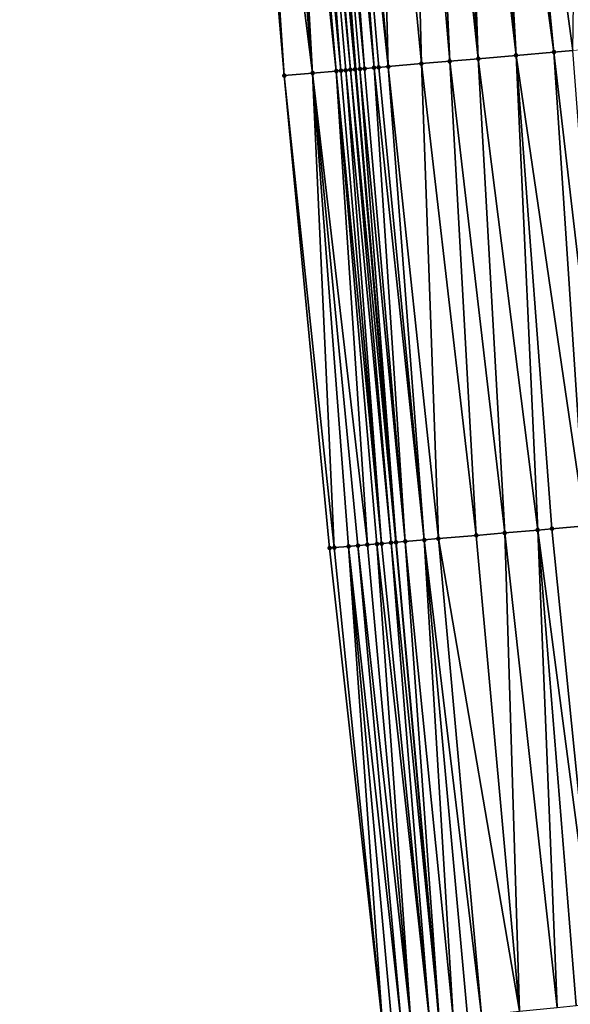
# Model space of a CAD drawing. Header units: feet. Extents: x 2004186 to 2014793, y 836912 to 864902.
# Tile 874 of 974: x 2004195 to 2004218, y 860443 to 860484. Entities that reach past the tile are written whole.
import ezdxf

# ---------------------------------------------------------------- set-up
doc = ezdxf.new("R2010")
doc.units = ezdxf.units.FT
doc.header["$LTSCALE"] = 100
doc.header["$MEASUREMENT"] = 0
for name, color, linetype, lineweight in [('EP_Travel Lane', 5, 'Continuous', 40), ('Road Shots', 4, 'Continuous', 200), ('Road X-Section', 30, 'Continuous', 13)]:
    doc.layers.add(name, color=color, linetype=linetype, lineweight=lineweight)
doc.layers.add('I-77 SB_MM21-27-Surface-Border', color=7, linetype='Continuous')
doc.layers.add('I-77 SB_MM21-27-Surface-TIN', color=7, linetype='Continuous')

msp = doc.modelspace()

# ---------------------------------------------------------------- linework, layer by layer
at = {"layer": 'EP_Travel Lane'}
msp.add_polyline3d([(2004218.742353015, 860382.4197660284, 448.0662690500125), (2004216.755586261, 860402.316900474, 448.4627974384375), (2004214.768794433, 860422.2142860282, 448.8463106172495), (2004212.782030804, 860442.111389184, 449.2444517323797), (2004210.97367779, 860462.2098609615, 449.6404645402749), (2004209.266468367, 860482.1326712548, 450.04925705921), (2004207.559224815, 860502.0558798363, 450.4384870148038), (2004205.852002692, 860521.9788383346, 450.8400003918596), (2004204.312466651, 860542.1041651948, 451.2821712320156), (2004202.896498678, 860562.0496302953, 451.6989572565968), (2004201.480442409, 860581.9963391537, 452.0535789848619), (2004200.064453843, 860601.9420943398, 452.455866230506), (2004198.77745985, 860622.0740313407, 452.8547745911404), (2004197.601563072, 860642.0360309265, 453.2261109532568), (2004196.425661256, 860661.9981160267, 453.5929947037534)], dxfattribs=at)
at = {"layer": 'I-77 SB_MM21-27-Surface-Border', "color": 3, "linetype": 'ByBlock', "lineweight": -2}
msp.add_polyline3d([(2004218.196151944, 860382.364352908, 448.0843998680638), (2004215.394704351, 860402.1787814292, 448.5107952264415), (2004213.389155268, 860422.0741174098, 448.9024548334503), (2004210.388703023, 860441.8686169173, 449.3220847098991), (2004208.165958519, 860461.9660839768, 449.750310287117), (2004206.252983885, 860481.8709256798, 450.1721861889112), (2004204.539213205, 860501.7936077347, 450.5597117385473), (2004202.825478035, 860521.7158769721, 450.9675119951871), (2004201.285720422, 860541.8876498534, 451.3839638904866), (2004199.872405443, 860561.833452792, 451.7932975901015), (2004198.658534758, 860581.7941751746, 452.1634798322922), (2004197.644173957, 860601.7688913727, 452.5407739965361), (2004196.383024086, 860621.9367442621, 452.9304204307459), (2004196.049156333, 860641.9472507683, 453.2632844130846), (2004195.116297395, 860661.9229691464, 453.6381728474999)], dxfattribs=at)
at = {"layer": 'I-77 SB_MM21-27-Surface-TIN', "color": 128, "linetype": 'ByBlock', "lineweight": -2}
for points in [[(2004218.686048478, 860503.0212747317, 450.0362552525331), (2004215.697304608, 860502.7616277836, 450.1606249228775), (2004218.407299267, 860482.9257734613, 449.7179516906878)], [(2004213.704806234, 860502.5885584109, 450.2421342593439), (2004213.107055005, 860502.5366575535, 450.2656073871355), (2004214.422300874, 860482.5796538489, 449.8800328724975)], [(2004214.302557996, 860502.6404530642, 450.218965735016), (2004213.704806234, 860502.5885584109, 450.2421342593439), (2004216.016309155, 860482.7179979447, 449.8202940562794)], [(2004213.704806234, 860502.5885584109, 450.2421342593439), (2004214.422300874, 860482.5796538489, 449.8800328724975), (2004216.016309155, 860482.7179979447, 449.8202940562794)], [(2004214.900305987, 860502.6923915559, 450.193644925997), (2004214.302557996, 860502.6404530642, 450.218965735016), (2004216.016309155, 860482.7179979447, 449.8202940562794)], [(2004215.697304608, 860502.7616277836, 450.1606249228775), (2004214.900305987, 860502.6923915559, 450.193644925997), (2004217.610303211, 860482.8565074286, 449.7524353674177)], [(2004214.900305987, 860502.6923915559, 450.193644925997), (2004216.016309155, 860482.7179979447, 449.8202940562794), (2004217.610303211, 860482.8565074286, 449.7524353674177)], [(2004215.697304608, 860502.7616277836, 450.1606249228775), (2004217.610303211, 860482.8565074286, 449.7524353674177), (2004218.407299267, 860482.9257734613, 449.7179516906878)], [(2004208.922773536, 860502.1736174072, 450.4168668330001), (2004208.524265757, 860502.1390977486, 450.4285430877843), (2004210.636536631, 860482.2510235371, 450.0250097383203)], [(2004210.118275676, 860502.2774228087, 450.3697395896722), (2004208.922773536, 860502.1736174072, 450.4168668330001), (2004210.636536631, 860482.2510235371, 450.0250097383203)], [(2004211.513038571, 860502.3984082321, 450.3206924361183), (2004210.118275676, 860502.2774228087, 450.3697395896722), (2004212.031281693, 860482.3722162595, 449.9657844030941)], [(2004210.118275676, 860502.2774228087, 450.3697395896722), (2004210.636536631, 860482.2510235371, 450.0250097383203), (2004212.031281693, 860482.3722162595, 449.9657844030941)], [(2004212.310050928, 860502.4674847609, 450.295512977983), (2004211.513038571, 860502.3984082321, 450.3206924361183), (2004213.226788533, 860482.4759670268, 449.9213389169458)], [(2004211.513038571, 860502.3984082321, 450.3206924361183), (2004212.031281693, 860482.3722162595, 449.9657844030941), (2004213.226788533, 860482.4759670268, 449.9213389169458)], [(2004213.107055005, 860502.5366575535, 450.2656073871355), (2004212.310050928, 860502.4674847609, 450.295512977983), (2004214.422300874, 860482.5796538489, 449.8800328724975)], [(2004212.310050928, 860502.4674847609, 450.295512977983), (2004213.226788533, 860482.4759670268, 449.9213389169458), (2004214.422300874, 860482.5796538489, 449.8800328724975)], [(2004204.937713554, 860501.8282137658, 450.5437949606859), (2004204.539213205, 860501.7936077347, 450.5597117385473), (2004206.252983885, 860481.8709256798, 450.1721861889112)], [(2004205.734692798, 860501.8976752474, 450.4997159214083), (2004204.937713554, 860501.8282137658, 450.5437949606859), (2004207.44849289, 860481.9746512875, 450.1289759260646)], [(2004204.937713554, 860501.8282137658, 450.5437949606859), (2004206.252983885, 860481.8709256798, 450.1721861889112), (2004207.44849289, 860481.9746512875, 450.1289759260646)], [(2004205.933942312, 860501.91498594, 450.4913806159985), (2004205.734692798, 860501.8976752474, 450.4997159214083), (2004207.44849289, 860481.9746512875, 450.1289759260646)], [(2004206.332462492, 860501.9493614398, 450.4867819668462), (2004205.933942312, 860501.91498594, 450.4913806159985), (2004207.44849289, 860481.9746512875, 450.1289759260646)], [(2004206.531715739, 860501.9666287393, 450.4805770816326), (2004206.332462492, 860501.9493614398, 450.4867819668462), (2004208.444740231, 860482.0612074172, 450.0871680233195)], [(2004206.332462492, 860501.9493614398, 450.4867819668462), (2004207.44849289, 860481.9746512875, 450.1289759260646), (2004208.444740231, 860482.0612074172, 450.0871680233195)], [(2004206.730964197, 860501.9839517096, 450.4716389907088), (2004206.531715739, 860501.9666287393, 450.4805770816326), (2004208.444740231, 860482.0612074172, 450.0871680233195)], [(2004207.129446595, 860502.0187664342, 450.4454762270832), (2004206.730964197, 860501.9839517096, 450.4716389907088), (2004208.643984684, 860482.0785769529, 450.075943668)], [(2004206.730964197, 860501.9839517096, 450.4716389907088), (2004208.444740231, 860482.0612074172, 450.0871680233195), (2004208.643984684, 860482.0785769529, 450.075943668)], [(2004207.328690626, 860502.0361408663, 450.4340115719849), (2004207.129446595, 860502.0187664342, 450.4454762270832), (2004209.042463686, 860482.1134311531, 450.0478426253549)], [(2004207.129446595, 860502.0187664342, 450.4454762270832), (2004208.84322227, 860482.0960263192, 450.0607999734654), (2004209.042463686, 860482.1134311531, 450.0478426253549)], [(2004207.129446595, 860502.0187664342, 450.4454762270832), (2004208.643984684, 860482.0785769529, 450.075943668), (2004208.84322227, 860482.0960263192, 450.0607999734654)], [(2004207.328690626, 860502.0361408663, 450.4340115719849), (2004209.241729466, 860482.1305527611, 450.0487904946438), (2004207.559224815, 860502.0558798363, 450.4384870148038)], [(2004207.328690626, 860502.0361408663, 450.4340115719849), (2004209.042463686, 860482.1134311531, 450.0478426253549), (2004209.241729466, 860482.1305527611, 450.0487904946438)], [(2004207.72723242, 860502.0702651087, 450.4417486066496), (2004207.559224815, 860502.0558798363, 450.4384870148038), (2004209.266468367, 860482.1326712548, 450.04925705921)], [(2004209.241729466, 860482.1305527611, 450.0487904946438), (2004209.266468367, 860482.1326712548, 450.04925705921), (2004207.559224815, 860502.0558798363, 450.4384870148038)], [(2004207.926492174, 860502.087456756, 450.4392579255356), (2004207.72723242, 860502.0702651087, 450.4417486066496), (2004209.640260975, 860482.1647965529, 450.0506579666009)], [(2004207.72723242, 860502.0702651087, 450.4417486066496), (2004209.266468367, 860482.1326712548, 450.04925705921), (2004209.441000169, 860482.1476171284, 450.0525486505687)], [(2004207.72723242, 860502.0702651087, 450.4417486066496), (2004209.441000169, 860482.1476171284, 450.0525486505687), (2004209.640260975, 860482.1647965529, 450.0506579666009)], [(2004208.125746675, 860502.1047094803, 450.433768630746), (2004207.926492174, 860502.087456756, 450.4392579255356), (2004209.640260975, 860482.1647965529, 450.0506579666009)], [(2004208.524265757, 860502.1390977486, 450.4285430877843), (2004208.125746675, 860502.1047094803, 450.433768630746), (2004210.038772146, 860482.1992767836, 450.0409172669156)], [(2004208.125746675, 860502.1047094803, 450.433768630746), (2004209.640260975, 860482.1647965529, 450.0506579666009), (2004210.038772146, 860482.1992767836, 450.0409172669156)], [(2004208.524265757, 860502.1390977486, 450.4285430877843), (2004210.238030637, 860482.2164831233, 450.0377051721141), (2004210.636536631, 860482.2510235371, 450.0250097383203)], [(2004208.524265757, 860502.1390977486, 450.4285430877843), (2004210.038772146, 860482.1992767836, 450.0409172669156), (2004210.238030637, 860482.2164831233, 450.0377051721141)], [(2004216.016309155, 860482.7179979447, 449.8202940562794), (2004214.422300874, 860482.5796538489, 449.8800328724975), (2004216.933048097, 860462.7264646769, 449.4468774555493)], [(2004217.610303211, 860482.8565074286, 449.7524353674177), (2004216.016309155, 860482.7179979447, 449.8202940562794), (2004218.925545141, 860462.8995495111, 449.3646085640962)], [(2004216.016309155, 860482.7179979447, 449.8202940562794), (2004217.530801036, 860462.7783456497, 449.4243804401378), (2004218.925545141, 860462.8995495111, 449.3646085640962)], [(2004216.016309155, 860482.7179979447, 449.8202940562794), (2004216.933048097, 860462.7264646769, 449.4468774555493), (2004217.530801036, 860462.7783456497, 449.4243804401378)], [(2004218.407299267, 860482.9257734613, 449.7179516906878), (2004217.610303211, 860482.8565074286, 449.7524353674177), (2004219.921793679, 860462.986091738, 449.3234834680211)], [(2004217.610303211, 860482.8565074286, 449.7524353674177), (2004218.925545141, 860462.8995495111, 449.3646085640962), (2004219.921793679, 860462.986091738, 449.3234834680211)], [(2004210.636536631, 860482.2510235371, 450.0250097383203), (2004210.238030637, 860482.2164831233, 450.0377051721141), (2004212.151021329, 860462.3114547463, 449.624995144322)], [(2004212.031281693, 860482.3722162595, 449.9657844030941), (2004210.636536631, 860482.2510235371, 450.0250097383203), (2004212.748781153, 860462.3632556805, 449.6064276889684)], [(2004210.636536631, 860482.2510235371, 450.0250097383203), (2004212.151021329, 860462.3114547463, 449.624995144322), (2004212.748781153, 860462.3632556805, 449.6064276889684)], [(2004213.226788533, 860482.4759670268, 449.9213389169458), (2004212.031281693, 860482.3722162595, 449.9657844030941), (2004214.34278532, 860462.5016476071, 449.5443409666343)], [(2004212.031281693, 860482.3722162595, 449.9657844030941), (2004212.748781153, 860462.3632556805, 449.6064276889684), (2004214.34278532, 860462.5016476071, 449.5443409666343)], [(2004214.422300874, 860482.5796538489, 449.8800328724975), (2004213.226788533, 860482.4759670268, 449.9213389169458), (2004215.538295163, 860462.6053634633, 449.5016097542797)], [(2004213.226788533, 860482.4759670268, 449.9213389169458), (2004214.34278532, 860462.5016476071, 449.5443409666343), (2004215.538295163, 860462.6053634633, 449.5016097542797)], [(2004214.422300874, 860482.5796538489, 449.8800328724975), (2004215.538295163, 860462.6053634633, 449.5016097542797), (2004216.933048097, 860462.7264646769, 449.4468774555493)], [(2004207.44849289, 860481.9746512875, 450.1289759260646), (2004206.252983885, 860481.8709256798, 450.1721861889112), (2004208.365208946, 860461.983384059, 449.7424958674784)], [(2004206.252983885, 860481.8709256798, 450.1721861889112), (2004208.165958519, 860461.9660839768, 449.750310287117), (2004208.365208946, 860461.983384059, 449.7424958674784)], [(2004208.444740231, 860482.0612074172, 450.0871680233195), (2004207.44849289, 860481.9746512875, 450.1289759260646), (2004209.75995109, 860462.104610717, 449.6816047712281)], [(2004207.44849289, 860481.9746512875, 450.1289759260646), (2004209.361443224, 860462.0700920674, 449.6932315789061), (2004209.75995109, 860462.104610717, 449.6816047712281)], [(2004207.44849289, 860481.9746512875, 450.1289759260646), (2004208.962943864, 860462.0354745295, 449.7097133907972), (2004209.361443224, 860462.0700920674, 449.6932315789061)], [(2004207.44849289, 860481.9746512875, 450.1289759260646), (2004208.365208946, 860461.983384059, 449.7424958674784), (2004208.962943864, 860462.0354745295, 449.7097133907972)], [(2004208.643984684, 860482.0785769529, 450.075943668), (2004208.444740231, 860482.0612074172, 450.0871680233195), (2004210.357717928, 860462.1563301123, 449.6670405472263)], [(2004208.444740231, 860482.0612074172, 450.0871680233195), (2004210.158465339, 860462.1390551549, 449.6736214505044), (2004210.357717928, 860462.1563301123, 449.6670405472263)], [(2004208.444740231, 860482.0612074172, 450.0871680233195), (2004209.75995109, 860462.104610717, 449.6816047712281), (2004210.158465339, 860462.1390551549, 449.6736214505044)], [(2004208.84322227, 860482.0960263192, 450.0607999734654), (2004208.643984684, 860482.0785769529, 450.075943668), (2004210.357717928, 860462.1563301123, 449.6670405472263)], [(2004209.042463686, 860482.1134311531, 450.0478426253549), (2004208.84322227, 860482.0960263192, 450.0607999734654), (2004210.756204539, 860462.1910958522, 449.6432826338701)], [(2004208.84322227, 860482.0960263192, 450.0607999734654), (2004210.357717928, 860462.1563301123, 449.6670405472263), (2004210.756204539, 860462.1910958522, 449.6432826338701)], [(2004209.241729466, 860482.1305527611, 450.0487904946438), (2004209.042463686, 860482.1134311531, 450.0478426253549), (2004210.955463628, 860462.208295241, 449.6404118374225)], [(2004209.042463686, 860482.1134311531, 450.0478426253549), (2004210.756204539, 860462.1910958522, 449.6432826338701), (2004210.955463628, 860462.208295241, 449.6404118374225)], [(2004209.241729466, 860482.1305527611, 450.0487904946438), (2004210.955463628, 860462.208295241, 449.6404118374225), (2004209.266468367, 860482.1326712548, 450.04925705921)], [(2004209.441000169, 860482.1476171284, 450.0525486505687), (2004209.266468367, 860482.1326712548, 450.04925705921), (2004210.97367779, 860462.2098609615, 449.6404645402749)], [(2004210.955463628, 860462.208295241, 449.6404118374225), (2004210.97367779, 860462.2098609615, 449.6404645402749), (2004209.266468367, 860482.1326712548, 450.04925705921)], [(2004209.640260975, 860482.1647965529, 450.0506579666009), (2004209.441000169, 860482.1476171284, 450.0525486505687), (2004211.353993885, 860462.2425535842, 449.6415649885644)], [(2004209.441000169, 860482.1476171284, 450.0525486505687), (2004210.97367779, 860462.2098609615, 449.6404645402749), (2004211.353993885, 860462.2425535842, 449.6415649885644)], [(2004210.038772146, 860482.1992767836, 450.0409172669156), (2004209.640260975, 860482.1647965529, 450.0506579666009), (2004211.353993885, 860462.2425535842, 449.6415649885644)], [(2004210.238030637, 860482.2164831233, 450.0377051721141), (2004210.038772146, 860482.1992767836, 450.0409172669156), (2004212.151021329, 860462.3114547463, 449.624995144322)], [(2004210.038772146, 860482.1992767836, 450.0409172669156), (2004211.353993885, 860462.2425535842, 449.6415649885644), (2004212.151021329, 860462.3114547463, 449.624995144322)], [(2004217.530801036, 860462.7783456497, 449.4243804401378), (2004216.933048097, 860462.7264646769, 449.4468774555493), (2004219.541723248, 860442.7971939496, 449.0189736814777)], [(2004218.925545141, 860462.8995495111, 449.3646085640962), (2004217.530801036, 860462.7783456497, 449.4243804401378), (2004219.541723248, 860442.7971939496, 449.0189736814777)], [(2004212.748781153, 860462.3632556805, 449.6064276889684), (2004212.151021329, 860462.3114547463, 449.624995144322), (2004214.567298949, 860442.2921038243, 449.2059297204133)], [(2004214.34278532, 860462.5016476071, 449.5443409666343), (2004212.748781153, 860462.3632556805, 449.6064276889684), (2004216.159113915, 860442.4537406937, 449.1456875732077)], [(2004212.748781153, 860462.3632556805, 449.6064276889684), (2004214.567298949, 860442.2921038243, 449.2059297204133), (2004216.159113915, 860442.4537406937, 449.1456875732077)], [(2004215.538295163, 860462.6053634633, 449.5016097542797), (2004214.34278532, 860462.5016476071, 449.5443409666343), (2004216.159113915, 860442.4537406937, 449.1456875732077)], [(2004216.933048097, 860462.7264646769, 449.4468774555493), (2004215.538295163, 860462.6053634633, 449.5016097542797), (2004217.75093024, 860442.6153640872, 449.086143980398)], [(2004215.538295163, 860462.6053634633, 449.5016097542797), (2004216.159113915, 860442.4537406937, 449.1456875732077), (2004217.75093024, 860442.6153640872, 449.086143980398)], [(2004216.933048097, 860462.7264646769, 449.4468774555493), (2004218.546837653, 860442.6961832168, 449.0559868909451), (2004219.541723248, 860442.7971939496, 449.0189736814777)], [(2004216.933048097, 860462.7264646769, 449.4468774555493), (2004217.75093024, 860442.6153640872, 449.086143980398), (2004218.546837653, 860442.6961832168, 449.0559868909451)], [(2004208.365208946, 860461.983384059, 449.7424958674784), (2004208.165958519, 860461.9660839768, 449.750310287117), (2004210.388703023, 860441.8686169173, 449.3220847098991)], [(2004208.962943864, 860462.0354745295, 449.7097133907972), (2004208.365208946, 860461.983384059, 449.7424958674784), (2004210.388703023, 860441.8686169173, 449.3220847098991)], [(2004209.361443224, 860462.0700920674, 449.6932315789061), (2004208.962943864, 860462.0354745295, 449.7097133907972), (2004211.184593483, 860441.9496042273, 449.2832098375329)], [(2004208.962943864, 860462.0354745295, 449.7097133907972), (2004210.786644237, 860441.9091504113, 449.3005821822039), (2004211.184593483, 860441.9496042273, 449.2832098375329)], [(2004208.962943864, 860462.0354745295, 449.7097133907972), (2004210.388703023, 860441.8686169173, 449.3220847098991), (2004210.786644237, 860441.9091504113, 449.3005821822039)], [(2004209.75995109, 860462.104610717, 449.6816047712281), (2004209.361443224, 860462.0700920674, 449.6932315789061), (2004211.582551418, 860441.9899718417, 449.27030582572)], [(2004209.361443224, 860462.0700920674, 449.6932315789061), (2004211.184593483, 860441.9496042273, 449.2832098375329), (2004211.582551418, 860441.9899718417, 449.27030582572)], [(2004210.158465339, 860462.1390551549, 449.6736214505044), (2004209.75995109, 860462.104610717, 449.6816047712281), (2004211.582551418, 860441.9899718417, 449.27030582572)], [(2004210.357717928, 860462.1563301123, 449.6670405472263), (2004210.158465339, 860462.1390551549, 449.6736214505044), (2004212.378485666, 860442.0705247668, 449.2539476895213)], [(2004210.158465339, 860462.1390551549, 449.6736214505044), (2004211.582551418, 860441.9899718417, 449.27030582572), (2004212.378485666, 860442.0705247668, 449.2539476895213)], [(2004210.756204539, 860462.1910958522, 449.6432826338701), (2004210.357717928, 860462.1563301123, 449.6670405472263), (2004212.378485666, 860442.0705247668, 449.2539476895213)], [(2004210.955463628, 860462.208295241, 449.6404118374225), (2004210.756204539, 860462.1910958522, 449.6432826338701), (2004212.776450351, 860442.110825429, 449.2445142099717)], [(2004210.756204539, 860462.1910958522, 449.6432826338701), (2004212.378485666, 860442.0705247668, 449.2539476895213), (2004212.776450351, 860442.110825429, 449.2445142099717)], [(2004210.955463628, 860462.208295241, 449.6404118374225), (2004212.782030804, 860442.111389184, 449.2444517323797), (2004210.97367779, 860462.2098609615, 449.6404645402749)], [(2004210.955463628, 860462.208295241, 449.6404118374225), (2004212.776450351, 860442.110825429, 449.2445142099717), (2004212.782030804, 860442.111389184, 449.2444517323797)], [(2004211.353993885, 860462.2425535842, 449.6415649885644), (2004210.97367779, 860462.2098609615, 449.6404645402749), (2004212.782030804, 860442.111389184, 449.2444517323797)], [(2004212.151021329, 860462.3114547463, 449.624995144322), (2004211.353993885, 860462.2425535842, 449.6415649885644), (2004213.373411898, 860442.1711323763, 449.2378307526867)], [(2004211.353993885, 860462.2425535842, 449.6415649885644), (2004212.782030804, 860442.111389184, 449.2444517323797), (2004213.373411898, 860442.1711323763, 449.2378307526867)], [(2004212.151021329, 860462.3114547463, 449.624995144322), (2004213.970363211, 860442.2315408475, 449.2258847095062), (2004214.567298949, 860442.2921038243, 449.2059297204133)], [(2004212.151021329, 860462.3114547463, 449.624995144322), (2004213.373411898, 860442.1711323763, 449.2378307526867), (2004213.970363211, 860442.2315408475, 449.2258847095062)]]:
    msp.add_3dface(points, dxfattribs=at)
at = {"layer": 'Road Shots', "lineweight": 100}
for p in [(2004216.016309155, 860482.7179979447, 449.8202940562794), (2004217.610303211, 860482.8565074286, 449.7524353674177), (2004210.636536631, 860482.2510235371, 450.0250097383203), (2004212.031281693, 860482.3722162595, 449.9657844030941), (2004213.226788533, 860482.4759670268, 449.9213389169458), (2004214.422300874, 860482.5796538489, 449.8800328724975), (2004206.252983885, 860481.8709256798, 450.1721861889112), (2004207.44849289, 860481.9746512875, 450.1289759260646), (2004208.444740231, 860482.0612074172, 450.0871680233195), (2004208.643984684, 860482.0785769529, 450.075943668), (2004208.84322227, 860482.0960263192, 450.0607999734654), (2004209.042463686, 860482.1134311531, 450.0478426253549), (2004209.241729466, 860482.1305527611, 450.0487904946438), (2004209.441000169, 860482.1476171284, 450.0525486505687), (2004209.640260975, 860482.1647965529, 450.0506579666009), (2004210.038772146, 860482.1992767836, 450.0409172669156), (2004210.238030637, 860482.2164831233, 450.0377051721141), (2004217.530801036, 860462.7783456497, 449.4243804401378), (2004212.748781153, 860462.3632556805, 449.6064276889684), (2004214.34278532, 860462.5016476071, 449.5443409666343), (2004215.538295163, 860462.6053634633, 449.5016097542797), (2004216.933048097, 860462.7264646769, 449.4468774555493), (2004208.165958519, 860461.9660839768, 449.750310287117), (2004208.365208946, 860461.983384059, 449.7424958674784), (2004208.962943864, 860462.0354745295, 449.7097133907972), (2004209.361443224, 860462.0700920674, 449.6932315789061), (2004209.75995109, 860462.104610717, 449.6816047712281), (2004210.158465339, 860462.1390551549, 449.6736214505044), (2004210.357717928, 860462.1563301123, 449.6670405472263), (2004210.756204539, 860462.1910958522, 449.6432826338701), (2004210.955463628, 860462.208295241, 449.6404118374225), (2004211.353993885, 860462.2425535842, 449.6415649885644), (2004212.151021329, 860462.3114547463, 449.624995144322)]:
    msp.add_point(p, dxfattribs=at)
at = {"layer": 'Road X-Section', "extrusion": (-0.08568666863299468, 0.996112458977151, 0.02043927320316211), "elevation": 685412.156473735, "flags": 128}
msp.add_lwpolyline([(-2070579.195685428, -13561.98728695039), (-2070580.395685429, -13562.0305062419), (-2070581.395685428, -13562.07232288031), (-2070581.595685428, -13562.08354958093), (-2070581.795685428, -13562.0986964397), (-2070581.995685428, -13562.11165649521), (-2070582.195685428, -13562.11070842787), (-2070582.395685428, -13562.10694948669), (-2070582.595685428, -13562.1088405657), (-2070582.995685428, -13562.11858330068), (-2070583.195685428, -13562.12179606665), (-2070583.595685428, -13562.13449415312), (-2070584.995685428, -13562.19373186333), (-2070586.195685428, -13562.23818663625), (-2070587.395685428, -13562.27950131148), (-2070588.995685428, -13562.33925260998), (-2070590.595685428, -13562.40712547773), (-2070591.395685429, -13562.44161635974), (-2070592.795685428, -13562.50023637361), (-2070593.395685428, -13562.5217259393), (-2070593.795685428, -13562.53879828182), (-2070593.995685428, -13562.54958361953), (-2070594.195685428, -13562.55812992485), (-2070594.595685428, -13562.56617509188), (-2070594.995685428, -13562.57903898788), (-2070595.395685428, -13562.58614879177), (-2070596.795685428, -13562.63961962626), (-2070598.395685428, -13562.70221476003), (-2070599.795685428, -13562.75129142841), (-2070600.995685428, -13562.79379954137), (-2070601.995685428, -13562.83011102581), (-2070602.795685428, -13562.86211528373), (-2070604.395685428, -13562.92198207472), (-2070604.795685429, -13562.93942327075), (-2070605.595685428, -13562.98363531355), (-2070605.995685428, -13563.00982580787), (-2070606.195685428, -13563.02639453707), (-2070606.395685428, -13563.0376933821), (-2070606.595685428, -13563.04308786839), (-2070606.795685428, -13563.05351011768), (-2070606.995685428, -13563.06929674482), (-2070607.195685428, -13563.08854072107), (-2070607.795685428, -13563.1590374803), (-2070608.595685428, -13563.24414340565), (-2070608.795685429, -13563.26397863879), (-2070609.195685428, -13563.29726953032), (-2070609.395685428, -13563.31627533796)], dxfattribs=at)
at = {"layer": 'Road X-Section', "extrusion": (-0.08568667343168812, 0.9961124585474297, 0.0204392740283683), "elevation": 685392.1464866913, "flags": 128}
msp.add_lwpolyline([(-2070579.398988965, -13562.00074188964), (-2070579.598988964, -13562.00855794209), (-2070580.198988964, -13562.04134726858), (-2070580.598988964, -13562.0578325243), (-2070580.998988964, -13562.06946176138), (-2070581.398988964, -13562.07744675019), (-2070581.598988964, -13562.08402902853), (-2070581.998988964, -13562.10779190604), (-2070582.198988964, -13562.11066330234), (-2070582.598988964, -13562.10950991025), (-2070583.398988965, -13562.12608321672), (-2070583.998988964, -13562.14465455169), (-2070585.598988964, -13562.20675424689), (-2070586.798988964, -13562.24949438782), (-2070588.198988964, -13562.30423812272), (-2070588.798988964, -13562.32673983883), (-2070590.198988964, -13562.38652420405), (-2070591.198988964, -13562.42765789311), (-2070592.198988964, -13562.46871928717), (-2070593.398988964, -13562.52072137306), (-2070593.998988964, -13562.54095603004), (-2070594.198988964, -13562.54946681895), (-2070594.398988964, -13562.5557437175), (-2070594.798988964, -13562.56413506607), (-2070595.598988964, -13562.59002822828), (-2070596.998988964, -13562.64020175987), (-2070598.398988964, -13562.6964669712), (-2070598.798988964, -13562.71358146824), (-2070600.198988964, -13562.76458206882), (-2070601.798988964, -13562.82111296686), (-2070602.598988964, -13562.85460054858), (-2070603.398988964, -13562.88041821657), (-2070603.798988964, -13562.89233486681), (-2070604.798988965, -13562.9340044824), (-2070605.198988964, -13562.95139558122), (-2070605.798988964, -13562.98293516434), (-2070605.998988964, -13562.99558110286), (-2070606.398988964, -13563.02489911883), (-2070606.798988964, -13563.04814847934), (-2070606.998988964, -13563.06511817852), (-2070608.198988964, -13563.19144421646), (-2070608.598988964, -13563.22916243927), (-2070608.998988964, -13563.2619729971), (-2070609.198988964, -13563.28075387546)], dxfattribs=at)
at = {"layer": 'Road X-Section', "extrusion": (-0.1002778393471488, 0.9947706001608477, 0.01938576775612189), "elevation": 654973.0971249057, "flags": 128}
msp.add_lwpolyline([(-2080403.775603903, -12250.13632852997), (-2080404.175603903, -12250.15783509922), (-2080404.575603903, -12250.17521070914), (-2080404.975603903, -12250.18811714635), (-2080405.775603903, -12250.20447835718), (-2080406.175603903, -12250.21391360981), (-2080406.775603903, -12250.22059832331), (-2080407.375603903, -12250.23254661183), (-2080407.975603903, -12250.2525053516), (-2080409.575603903, -12250.31275882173), (-2080411.175603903, -12250.37231360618), (-2080411.975603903, -12250.40247636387), (-2080412.975603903, -12250.43949653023), (-2080417.375603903, -12250.61843330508), (-2080417.975603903, -12250.64160236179), (-2080418.175603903, -12250.6478425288), (-2080418.775603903, -12250.66000583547), (-2080419.775603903, -12250.6933864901), (-2080421.175603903, -12250.74948149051), (-2080421.775603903, -12250.77467033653), (-2080422.775603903, -12250.81109080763), (-2080423.375603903, -12250.83511723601), (-2080423.975603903, -12250.85878549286), (-2080424.575603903, -12250.88182216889), (-2080425.575603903, -12250.91219287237), (-2080427.975603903, -12251.00044100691), (-2080429.175603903, -12251.05421297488), (-2080429.775603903, -12251.08497347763), (-2080430.775603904, -12251.15082699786), (-2080430.975603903, -12251.16659261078), (-2080431.375603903, -12251.20502188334), (-2080432.175603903, -12251.28650144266), (-2080432.775603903, -12251.34056492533), (-2080432.975603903, -12251.35724792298)], dxfattribs=at)

doc.saveas('drawing.dxf')
